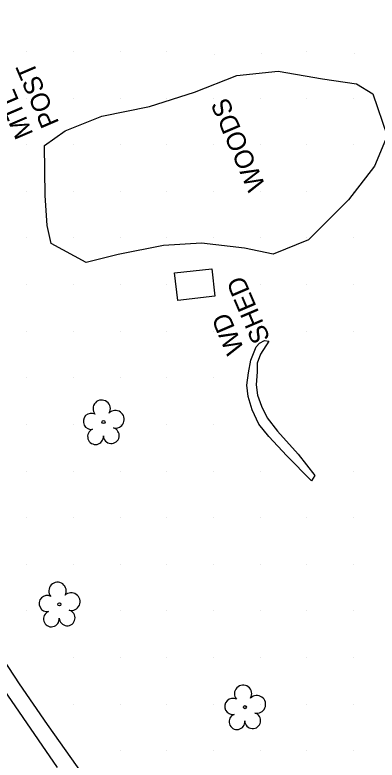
# Model space of a CAD drawing. Extents: x 1548934 to 1561348, y 809680 to 824075.
# Drawn here: x 1552207.5 to 1552285.1, y 810117.9 to 810277.8 of the extents above; entities that cross this region are included whole.
import ezdxf

# ---------------------------------------------------------------- set-up
doc = ezdxf.new("R2010")
doc.units = 0
for name, color, linetype in [('E_NCDOT_Vertical_Profile_Ground_Line', 7, 'Continuous'), ('Exist Building', 7, 'Continuous'), ('Exist Building Foundations Text', 7, 'Continuous'), ('Exist DTM QL2 LIDAR Elevation Point', 7, 'Continuous'), ('Exist Other Culture Sign Post Text', 7, 'Continuous'), ('Exist Vegetation Tree CELL', 7, 'Continuous'), ('Exist Vegetation Woods Line', 7, 'Continuous'), ('Exist Vegetation Woods Line Text', 7, 'Continuous'), ('P_NCDOT_Vertical_Profile_Grade_Minor_Road', 7, 'Continuous'), ('PH Exist DTM Breakline', 7, 'Continuous'), ('PH Exist DTM Point', 7, 'Continuous')]:
    doc.layers.add(name, color=color, linetype=linetype)

msp = doc.modelspace()

# ---------------------------------------------------------------- linework, layer by layer
at = {"layer": 'E_NCDOT_Vertical_Profile_Ground_Line'}
for points in [[(1552269.12, 810011.85), (1552259.92, 810023.16), (1552240.77, 810045.39), (1552214.34, 810080.42), (1552187.87, 810115.32), (1552162.13, 810150.99), (1552135.64, 810187.58), (1552109.72, 810225.45), (1552084.15, 810264.06), (1552058.91, 810303.06), (1552035.06, 810342.6), (1552011.64, 810381.93), (1551989.04, 810421.64), (1551966.75, 810462.54), (1551944.7, 810504.81), (1551922.38, 810547.42), (1551904.22, 810585.98), (1551891.94, 810609.51), (1551888.01, 810619.12)], [(1552253.41, 809998.89), (1552244.07, 810010.35), (1552226, 810034.01), (1552199.08, 810069.05), (1552172.73, 810104.35), (1552146.5, 810139.67), (1552120.17, 810176.34), (1552094.24, 810214.53), (1552068.08, 810253.47), (1552042.84, 810293.18), (1552018.16, 810332.72), (1551995.31, 810372.57), (1551972.35, 810412.52), (1551950.07, 810453.78), (1551927.46, 810496.24), (1551905.62, 810539.48), (1551886.94, 810576.33), (1551876.35, 810599.17), (1551872.14, 810607.03)]]:
    msp.add_open_spline(points, degree=3, dxfattribs=at)
at = {"layer": 'Exist Building'}
msp.add_lwpolyline([(1552241.73, 810222.44), (1552249.69, 810223.34), (1552250.36, 810217.44), (1552242.4, 810216.54)], close=True, dxfattribs=at)
at = {"layer": 'Exist DTM QL2 LIDAR Elevation Point'}
for p, q in [((1552210.04, 810269.95), (1552210.04, 810269.95)), ((1552220.04, 810269.95), (1552220.04, 810269.95)), ((1552230.04, 810269.95), (1552230.04, 810269.95)), ((1552240.04, 810269.95), (1552240.04, 810269.95)), ((1552270.04, 810269.95), (1552270.04, 810269.95)), ((1552210.04, 810259.95), (1552210.04, 810259.95)), ((1552220.04, 810259.95), (1552220.04, 810259.95)), ((1552230.04, 810259.95), (1552230.04, 810259.95)), ((1552240.04, 810259.95), (1552240.04, 810259.95)), ((1552250.04, 810259.95), (1552250.04, 810259.95)), ((1552260.04, 810259.95), (1552260.04, 810259.95)), ((1552270.04, 810259.95), (1552270.04, 810259.95)), ((1552280.04, 810259.95), (1552280.04, 810259.95)), ((1552210.04, 810249.95), (1552210.04, 810249.95)), ((1552220.04, 810249.95), (1552220.04, 810249.95)), ((1552230.04, 810249.95), (1552230.04, 810249.95)), ((1552240.04, 810249.95), (1552240.04, 810249.95)), ((1552250.04, 810249.95), (1552250.04, 810249.95)), ((1552260.04, 810249.95), (1552260.04, 810249.95)), ((1552270.04, 810249.95), (1552270.04, 810249.95)), ((1552280.04, 810249.95), (1552280.04, 810249.95)), ((1552210.04, 810239.95), (1552210.04, 810239.95)), ((1552220.04, 810239.95), (1552220.04, 810239.95)), ((1552230.04, 810239.95), (1552230.04, 810239.95)), ((1552240.04, 810239.95), (1552240.04, 810239.95)), ((1552250.04, 810239.95), (1552250.04, 810239.95)), ((1552260.04, 810239.95), (1552260.04, 810239.95)), ((1552270.04, 810239.95), (1552270.04, 810239.95)), ((1552280.04, 810239.95), (1552280.04, 810239.95)), ((1552210.04, 810229.95), (1552210.04, 810229.95)), ((1552220.04, 810229.95), (1552220.04, 810229.95)), ((1552230.04, 810229.95), (1552230.04, 810229.95)), ((1552240.04, 810229.95), (1552240.04, 810229.95)), ((1552250.04, 810229.95), (1552250.04, 810229.95)), ((1552260.04, 810229.95), (1552260.04, 810229.95)), ((1552270.04, 810229.95), (1552270.04, 810229.95)), ((1552280.04, 810229.95), (1552280.04, 810229.95)), ((1552210.04, 810219.95), (1552210.04, 810219.95)), ((1552220.04, 810219.95), (1552220.04, 810219.95)), ((1552230.04, 810219.95), (1552230.04, 810219.95)), ((1552240.04, 810219.95), (1552240.04, 810219.95)), ((1552260.04, 810219.95), (1552260.04, 810219.95)), ((1552270.04, 810219.95), (1552270.04, 810219.95)), ((1552280.04, 810219.95), (1552280.04, 810219.95)), ((1552210.04, 810209.95), (1552210.04, 810209.95)), ((1552220.04, 810209.95), (1552220.04, 810209.95)), ((1552230.04, 810209.95), (1552230.04, 810209.95)), ((1552240.04, 810209.95), (1552240.04, 810209.95)), ((1552250.04, 810209.95), (1552250.04, 810209.95)), ((1552270.04, 810209.95), (1552270.04, 810209.95)), ((1552280.04, 810209.95), (1552280.04, 810209.95)), ((1552210.04, 810199.95), (1552210.04, 810199.95)), ((1552220.04, 810199.95), (1552220.04, 810199.95)), ((1552230.04, 810199.95), (1552230.04, 810199.95)), ((1552240.04, 810199.95), (1552240.04, 810199.95)), ((1552250.04, 810199.95), (1552250.04, 810199.95)), ((1552210.04, 810189.95), (1552210.04, 810189.95)), ((1552220.04, 810189.95), (1552220.04, 810189.95)), ((1552230.04, 810189.95), (1552230.04, 810189.95)), ((1552240.04, 810189.95), (1552240.04, 810189.95)), ((1552250.04, 810189.95), (1552250.04, 810189.95)), ((1552210.04, 810179.95), (1552210.04, 810179.95)), ((1552220.04, 810179.95), (1552220.04, 810179.95)), ((1552230.04, 810179.95), (1552230.04, 810179.95)), ((1552240.04, 810179.95), (1552240.04, 810179.95)), ((1552250.04, 810179.95), (1552250.04, 810179.95)), ((1552260.04, 810179.95), (1552260.04, 810179.95)), ((1552280.04, 810179.95), (1552280.04, 810179.95)), ((1552210.04, 810169.94), (1552210.04, 810169.94)), ((1552220.04, 810169.94), (1552220.04, 810169.94)), ((1552230.04, 810169.94), (1552230.04, 810169.94)), ((1552240.04, 810169.94), (1552240.04, 810169.94)), ((1552250.04, 810169.94), (1552250.04, 810169.94)), ((1552260.04, 810169.94), (1552260.04, 810169.94)), ((1552270.04, 810169.94), (1552270.04, 810169.94)), ((1552280.04, 810169.94), (1552280.04, 810169.94)), ((1552210.04, 810159.94), (1552210.04, 810159.94)), ((1552220.04, 810159.94), (1552220.04, 810159.94)), ((1552230.04, 810159.94), (1552230.04, 810159.94)), ((1552240.04, 810159.94), (1552240.04, 810159.94)), ((1552250.04, 810159.94), (1552250.04, 810159.94)), ((1552260.04, 810159.94), (1552260.04, 810159.94)), ((1552270.04, 810159.94), (1552270.04, 810159.94)), ((1552280.04, 810159.94), (1552280.04, 810159.94)), ((1552210.04, 810149.94), (1552210.04, 810149.94)), ((1552220.04, 810149.94), (1552220.04, 810149.94)), ((1552230.04, 810149.94), (1552230.04, 810149.94)), ((1552240.04, 810149.94), (1552240.04, 810149.94)), ((1552250.04, 810149.94), (1552250.04, 810149.94)), ((1552260.04, 810149.94), (1552260.04, 810149.94)), ((1552270.04, 810149.94), (1552270.04, 810149.94)), ((1552280.04, 810149.94), (1552280.04, 810149.94)), ((1552220.04, 810139.94), (1552220.04, 810139.94)), ((1552230.04, 810139.94), (1552230.04, 810139.94)), ((1552240.04, 810139.94), (1552240.04, 810139.94)), ((1552250.04, 810139.94), (1552250.04, 810139.94)), ((1552260.04, 810139.94), (1552260.04, 810139.94)), ((1552270.04, 810139.94), (1552270.04, 810139.94)), ((1552280.04, 810139.94), (1552280.04, 810139.94)), ((1552220.04, 810129.94), (1552220.04, 810129.94)), ((1552230.04, 810129.94), (1552230.04, 810129.94)), ((1552240.04, 810129.94), (1552240.04, 810129.94)), ((1552250.04, 810129.94), (1552250.04, 810129.94)), ((1552260.04, 810129.94), (1552260.04, 810129.94)), ((1552270.04, 810129.94), (1552270.04, 810129.94)), ((1552280.04, 810129.94), (1552280.04, 810129.94)), ((1552230.04, 810119.94), (1552230.04, 810119.94)), ((1552240.04, 810119.94), (1552240.04, 810119.94)), ((1552250.04, 810119.94), (1552250.04, 810119.94)), ((1552260.04, 810119.94), (1552260.04, 810119.94)), ((1552270.04, 810119.94), (1552270.04, 810119.94)), ((1552280.04, 810119.94), (1552280.04, 810119.94))]:
    msp.add_line(p, q, dxfattribs=at)
at = {"layer": 'Exist Vegetation Tree CELL'}
for p, q in [((1552226.48, 810190.45), (1552226.48, 810190.45)), ((1552217.02, 810151.35), (1552217.02, 810151.35)), ((1552256.8, 810129.29), (1552256.8, 810129.29))]:
    msp.add_line(p, q, dxfattribs=at)
for centre in [(1552226.48, 810190.45), (1552217.02, 810151.35), (1552256.8, 810129.29)]:
    msp.add_circle(centre, 0.326, dxfattribs=at)
for centre, radius, start, end in [((1552226.09, 810193.32), 1.86, 330.1651, 219.7134), ((1552223.87, 810190.6), 1.73, 62.6636, 279.3457), ((1552229.03, 810191.04), 1.9, 257.1011, 134.1999), ((1552224.77, 810187.33), 1.69, 111.5671, 6.231), ((1552228.15, 810187.55), 1.7, 181.2822, 74.56), ((1552216.63, 810154.22), 1.86, 330.1651, 219.7134), ((1552219.57, 810151.93), 1.9, 257.1011, 134.1999), ((1552214.41, 810151.5), 1.73, 62.6636, 279.3457), ((1552215.31, 810148.22), 1.69, 111.5671, 6.231), ((1552218.69, 810148.45), 1.7, 181.2822, 74.56), ((1552256.41, 810132.16), 1.86, 330.1651, 219.7134), ((1552259.35, 810129.88), 1.9, 257.1011, 134.1999), ((1552254.19, 810129.44), 1.73, 62.6636, 279.3457), ((1552255.09, 810126.17), 1.69, 111.5671, 6.231), ((1552258.47, 810126.39), 1.7, 181.2822, 74.56)]:
    msp.add_arc(centre, radius, start, end, dxfattribs=at)
at = {"layer": 'Exist Vegetation Woods Line'}
msp.add_lwpolyline([(1552287.29, 810251.86), (1552284.59, 810245.35), (1552279, 810238.15), (1552270.45, 810229.55), (1552262.87, 810226.5), (1552256.69, 810227.77), (1552247.48, 810228.81), (1552239.32, 810228.33), (1552229.6, 810226.42), (1552222.76, 810224.68), (1552215.24, 810228.76), (1552214.38, 810232.61), (1552213.99, 810239.06), (1552213.82, 810249.75), (1552218.24, 810252.9), (1552226.13, 810256.06), (1552236.32, 810258.13), (1552245.97, 810261.23), (1552255.09, 810264.83), (1552263.96, 810265.74), (1552273.4, 810264.08), (1552280.7, 810263.04), (1552284.26, 810260.84), (1552287.29, 810251.86)], dxfattribs=at)
at = {"layer": 'P_NCDOT_Vertical_Profile_Grade_Minor_Road'}
msp.add_open_spline([(1551879.82, 810614.21), (1551884.04, 810605.38), (1551895.16, 810581.81), (1551913.82, 810543.91), (1551935.87, 810500.72), (1551958.31, 810458.4), (1551980.95, 810417.47), (1552003.45, 810377.53), (1552026.54, 810337.94), (1552050.88, 810298.39), (1552075.93, 810258.79), (1552101.83, 810219.9), (1552127.9, 810181.92), (1552154.01, 810145.19), (1552180.07, 810109.84), (1552206.52, 810074.71), (1552233.37, 810039.85), (1552251.61, 810016.53), (1552260.84, 810005.28)], degree=3, dxfattribs=at)
at = {"layer": 'PH Exist DTM Breakline'}
for points in [[(1552147.02, 810214.19), (1552154.79, 810203.81), (1552166.26, 810187.92), (1552177.85, 810171.19), (1552188.57, 810156.89), (1552205.11, 810133.01), (1552216.56, 810116.34)], [(1552223.36, 810113.03), (1552214.45, 810125.58), (1552208.48, 810134.28), (1552199.37, 810148.07), (1552191.77, 810158.16), (1552182.59, 810170.13), (1552175.84, 810180.34), (1552169.15, 810190.21), (1552161.85, 810200.77), (1552156.44, 810208.05), (1552152.25, 810214.27)], [(1552271.09, 810177.81), (1552265.81, 810183.22), (1552261.9, 810187.33), (1552259.81, 810189.99), (1552258.34, 810193.11), (1552257.51, 810195.93), (1552257.18, 810198.38), (1552257.55, 810201.03), (1552258.08, 810203.73), (1552259.21, 810206.58), (1552259.94, 810207.38), (1552261, 810207.94), (1552261.9, 810207.78), (1552260.14, 810205), (1552259.45, 810203.08), (1552259.4, 810201.21), (1552259.19, 810198.44), (1552259.5, 810196.22), (1552260.35, 810193.83), (1552261.6, 810191.35), (1552263.81, 810188.49), (1552268.21, 810183.54), (1552271.8, 810179.02), (1552271.09, 810177.81)]]:
    msp.add_lwpolyline(points, dxfattribs=at)
at = {"layer": 'PH Exist DTM Point'}
for p, q in [((1552250.21, 810269.35), (1552250.21, 810269.35)), ((1552260.3, 810269.48), (1552260.3, 810269.48)), ((1552280.39, 810269.47), (1552280.39, 810269.47))]:
    msp.add_line(p, q, dxfattribs=at)

# ---------------------------------------------------------------- texts
at = {"layer": 'Exist Building Foundations Text'}
for s, p in [('SHED', (1552262.28, 810208.38)), ('WD', (1552256.73, 810206.01))]:
    msp.add_text(s, height=4.02, rotation=113.1736, dxfattribs=at).set_placement(p)
at = {"layer": 'Exist Other Culture Sign Post Text'}
for s, p in [('POST', (1552217.03, 810254.65)), ('MTL', (1552211.49, 810252.28))]:
    msp.add_text(s, height=4.02, rotation=113.1736, dxfattribs=at).set_placement(p)
at = {"layer": 'Exist Vegetation Woods Line Text'}
msp.add_text('WOODS', height=4.02, rotation=113.1736, dxfattribs=at).set_placement((1552261.3, 810241.07))

doc.saveas('drawing.dxf')
